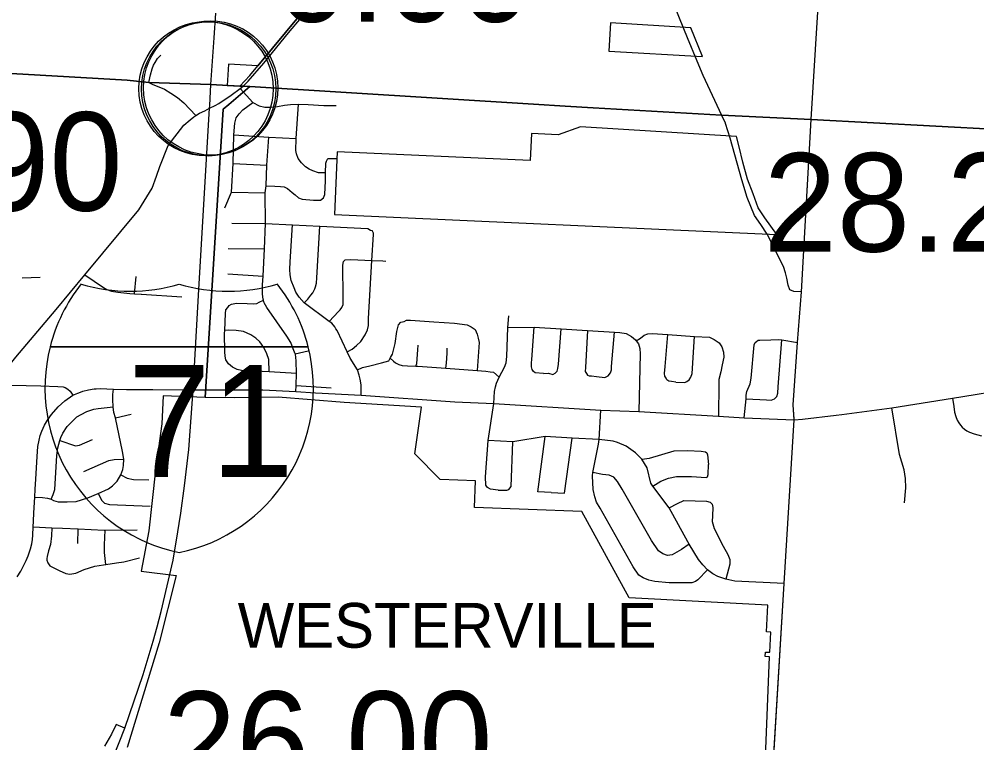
# Model space of a CAD drawing. Extents: x 1729596 to 1934326, y 644115 to 911751.
# Drawn here: x 1834509 to 1845211, y 770599 to 778685 of the extents above; entities that cross this region are included whole.
import ezdxf

# ---------------------------------------------------------------- set-up
doc = ezdxf.new("R2010")
doc.units = 0
for name, color, linetype in [('Default', 7, 'Continuous'), ('GM_X_City_Street', 7, 'Continuous'), ('GM_X_Corporation', 7, 'Continuous'), ('GM_X_Corporation_Text', 7, 'Continuous'), ('GM_X_County', 7, 'Continuous'), ('GM_X_Interchange_Ramps', 7, 'Continuous'), ('GM_X_Interstate_Route', 7, 'Continuous'), ('GM_X_Interstate_Shield', 7, 'Continuous'), ('GM_X_Township', 7, 'Continuous'), ('GM_X_Township_Road', 7, 'Continuous')]:
    doc.layers.add(name, color=color, linetype=linetype)

msp = doc.modelspace()

# ---------------------------------------------------------------- linework, layer by layer
at = {"layer": 'Default'}
for centre in [(1836597, 777908), (1836627, 777906), (1836649, 777917)]:
    msp.add_circle(centre, 750, dxfattribs=at)
at = {"layer": 'GM_X_City_Street'}
for points in [[(1843361, 777564), (1843430, 778709), (1843626, 781866)], [(1841743, 779001), (1841743, 779001), (1841760, 778978), (1841792, 778916), (1841834, 778818), (1841974, 778482)], [(1837011, 777935), (1837067, 777991), (1837241, 778192), (1837519, 778532), (1837662, 778703)], [(1835956, 777979), (1835975, 778062), (1835994, 778131), (1836010, 778170), (1836027, 778201), (1836056, 778247), (1836092, 778281)], [(1842083, 778219), (1842149, 778061), (1842358, 777614)], [(1833959, 778105), (1834906, 778051)], [(1833979, 778104), (1834925, 778050)], [(1834906, 778051), (1835221, 778034)], [(1834925, 778050), (1835240, 778032)], [(1835221, 778034), (1835694, 778007)], [(1835240, 778032), (1835714, 778005)], [(1834310, 774706), (1834473, 774909), (1834923, 775441), (1835241, 775829), (1835846, 776555), (1835996, 776796), (1836045, 776931), (1836080, 777037), (1836175, 777274), (1836350, 777500), (1836418, 777561), (1836459, 777592), (1836482, 777608), (1836525, 777633), (1836582, 777661), (1836636, 777689), (1836698, 777721), (1836741, 777744), (1836879, 777837), (1836977, 777910), (1837011, 777935)], [(1835694, 778007), (1835717, 778005), (1835956, 777979)], [(1835714, 778005), (1835717, 778005), (1835956, 777979), (1835973, 777970)], [(1835973, 777970), (1835996, 777958), (1836131, 777902), (1836204, 777860), (1836278, 777809), (1836348, 777750), (1836482, 777608)], [(1836977, 777910), (1837119, 777755), (1837190, 777715), (1837255, 777700), (1837313, 777701), (1837396, 777711), (1837474, 777725), (1837541, 777730), (1837631, 777735), (1837738, 777730), (1837914, 777719), (1837930, 777719)], [(1836806, 776578), (1836882, 776753), (1836901, 777072), (1836909, 777391), (1836918, 777522), (1836935, 777584), (1836967, 777626), (1837010, 777672), (1837119, 777755)], [(1837932, 776968), (1837854, 776968), (1837792, 776991), (1837748, 777008), (1837708, 777034), (1837665, 777079), (1837628, 777130), (1837608, 777180), (1837602, 777219), (1837603, 777351), (1837631, 777735)], [(1837930, 777719), (1838052, 777719)], [(1842402, 777520), (1842400, 777525), (1842358, 777614)], [(1843319, 776835), (1843361, 777564)], [(1836909, 777391), (1837300, 777367), (1837603, 777351)], [(1837601, 774525), (1837603, 774592), (1837607, 774724), (1837604, 774867), (1837595, 774941), (1837592, 774947), (1837569, 775003), (1837544, 775072), (1837499, 775144), (1837276, 775465), (1837248, 775514), (1837239, 775547), (1837237, 775556), (1837227, 775614), (1837229, 775716), (1837234, 775812), (1837249, 776118), (1837263, 776400), (1837257, 776745), (1837268, 776821), (1837278, 777054), (1837300, 777367)], [(1836901, 777072), (1837278, 777054)], [(1837268, 776821), (1837364, 776818), (1837429, 776816), (1837470, 776812), (1837509, 776793), (1837559, 776750), (1837594, 776721), (1837632, 776687), (1837672, 776672), (1837799, 776663), (1837875, 776662), (1837910, 776688), (1837924, 776726), (1837931, 776878), (1837932, 776968), (1837936, 777075), (1837943, 777098), (1837959, 777128), (1838019, 777128), (1838066, 777129)], [(1836882, 776753), (1837257, 776745)], [(1843251, 775637), (1843319, 776835)], [(1836884, 776407), (1837263, 776400)], [(1837263, 776400), (1837562, 776386), (1837868, 776371), (1838405, 776345), (1838436, 776327), (1838454, 776322)], [(1838330, 774482), (1838331, 774598), (1838320, 774662), (1838310, 774707), (1838291, 774765), (1838209, 774896), (1838174, 774969), (1838061, 775206), (1838047, 775226), (1838036, 775248), (1838002, 775287), (1837973, 775306), (1837694, 775517), (1837638, 775579), (1837601, 775636), (1837580, 775684), (1837549, 775766), (1837538, 775829), (1837534, 775889), (1837537, 775973), (1837562, 776386)], [(1837694, 775517), (1837736, 775556), (1837768, 775600), (1837789, 775627), (1837811, 775673), (1837822, 775695), (1837832, 775735), (1837835, 775795), (1837868, 776371)], [(1838174, 774969), (1838230, 774998), (1838277, 775037), (1838327, 775085), (1838374, 775158), (1838403, 775212), (1838413, 775262), (1838414, 775340), (1838451, 775989), (1838468, 776280), (1838468, 776292), (1838454, 776322)], [(1843021, 775979), (1843015, 775989), (1842867, 776284), (1842796, 776391)], [(1836844, 776121), (1837249, 776118)], [(1837973, 775306), (1838077, 775418), (1838095, 775438), (1838114, 775462), (1838129, 775495), (1838129, 775578), (1838127, 775937), (1838133, 775979), (1838152, 775997), (1838214, 776000), (1838451, 775989), (1838572, 775984), (1838607, 775982)], [(1843251, 775637), (1843165, 775642), (1843121, 775659), (1843101, 775711), (1843088, 775791), (1843071, 775852), (1843051, 775922), (1843021, 775979)], [(1834544, 775796), (1834744, 775803)], [(1835241, 775829), (1835453, 775686), (1835488, 775664), (1835539, 775644), (1835613, 775633), (1835745, 775619), (1835798, 775616), (1835871, 775612)], [(1835798, 775616), (1835816, 775811)], [(1836839, 775841), (1837234, 775812)], [(1835871, 775612), (1835875, 775611), (1836327, 775583)], [(1843170, 774216), (1843158, 774374), (1843206, 775074), (1843251, 775637)], [(1837607, 774724), (1837303, 774744), (1836994, 774761), (1836944, 774772), (1836891, 774796), (1836848, 774834), (1836817, 774880), (1836809, 774918), (1836806, 774968), (1836805, 775173), (1836806, 775208), (1836815, 775395), (1836820, 775437), (1836840, 775464), (1836856, 775486), (1836883, 775502), (1836939, 775513), (1837058, 775508), (1837126, 775503), (1837164, 775509), (1837192, 775524), (1837239, 775547)], [(1839814, 774390), (1839822, 774523), (1839830, 774577), (1839844, 774616), (1839872, 774686), (1839933, 774796), (1839950, 774844), (1839957, 774916), (1839970, 775238), (1839979, 775371)], [(1838291, 774765), (1838346, 774792), (1838428, 774813), (1838556, 774846), (1838638, 774869), (1838654, 774896), (1838658, 774903), (1838679, 774940), (1838710, 775060), (1838728, 775194), (1838749, 775268), (1838775, 775298), (1838811, 775307), (1838837, 775321), (1838881, 775322), (1839141, 775303), (1839372, 775289), (1839516, 775269), (1839561, 775248), (1839603, 775216), (1839628, 775164), (1839638, 775121), (1839649, 775073), (1839630, 774811), (1839625, 774760)], [(1837303, 774744), (1837300, 774882), (1837275, 774947), (1837242, 775015), (1837199, 775080), (1837153, 775120), (1837096, 775159), (1837015, 775196), (1836933, 775207), (1836853, 775210), (1836806, 775208)], [(1839970, 775238), (1840262, 775243), (1840564, 775225), (1840861, 775207), (1841162, 775189), (1841222, 775185), (1841290, 775172), (1841353, 775141), (1841397, 775101), (1841404, 775090), (1841428, 775058), (1841443, 775004), (1841449, 774946), (1841435, 774301)], [(1840368, 774727), (1840274, 774732), (1840258, 774748), (1840242, 774772), (1840235, 774800), (1840233, 774844), (1840238, 774882), (1840262, 775243)], [(1840368, 774727), (1840425, 774728), (1840471, 774713), (1840497, 774729), (1840520, 774753), (1840530, 774781), (1840535, 774829), (1840564, 775225)], [(1840861, 775207), (1840838, 774791), (1840833, 774747), (1840847, 774725), (1840861, 774709), (1840880, 774698), (1840904, 774698), (1840962, 774691)], [(1840962, 774691), (1841054, 774682), (1841092, 774698), (1841116, 774734), (1841127, 774766), (1841127, 774804), (1841162, 775189)], [(1841404, 775090), (1841453, 775122), (1841493, 775154), (1841535, 775169), (1841581, 775171), (1841757, 775160), (1842056, 775141), (1842222, 775131), (1842275, 775106), (1842331, 775070), (1842360, 775025), (1842379, 774963), (1842383, 774909), (1842366, 774821), (1842349, 774743), (1842328, 774659), (1842327, 774615), (1842324, 774250)], [(1841848, 774629), (1841798, 774638), (1841770, 774642), (1841746, 774656), (1841737, 774674), (1841723, 774695), (1841721, 774727), (1841726, 774805), (1841757, 775160)], [(1841848, 774629), (1841948, 774626), (1841970, 774638), (1841994, 774655), (1842014, 774685), (1842031, 774727), (1842056, 775141)], [(1838943, 774809), (1838953, 774838), (1838965, 774992), (1838969, 775044)], [(1842611, 774230), (1842631, 774442), (1842633, 774484), (1842641, 774524), (1842678, 774611), (1842687, 774675), (1842724, 775045), (1842732, 775071), (1842748, 775085), (1842768, 775097), (1842786, 775100), (1842910, 775103), (1842994, 775104), (1843032, 775103), (1843206, 775074)], [(1842631, 774442), (1842860, 774431), (1842912, 774426), (1842950, 774442), (1842974, 774470), (1842987, 774506), (1842989, 774578), (1843032, 775103)], [(1837592, 774947), (1837737, 774979)], [(1839275, 774786), (1839284, 774840), (1839290, 774953), (1839293, 775010)], [(1838654, 774896), (1838692, 774862), (1838714, 774844), (1838753, 774827), (1838787, 774817), (1838847, 774810), (1838943, 774809), (1838963, 774809), (1839275, 774786), (1839625, 774760), (1839725, 774752), (1839773, 774745), (1839809, 774739), (1839872, 774686)], [(1834319, 774634), (1834351, 774616), (1834387, 774604), (1834422, 774597), (1834750, 774587), (1834942, 774580), (1835000, 774575), (1835023, 774568), (1835053, 774552), (1835080, 774527), (1835109, 774483), (1835164, 774505), (1835214, 774524)], [(1834683, 773345), (1834771, 773340), (1834826, 773331), (1834867, 773320), (1834894, 773306), (1834945, 773293), (1835044, 773292), (1835144, 773295), (1835276, 773335), (1835391, 773384), (1835507, 773437), (1835552, 773470), (1835604, 773522), (1835646, 773595), (1835668, 773652), (1835676, 773696), (1835678, 773767), (1835663, 773855), (1835585, 774232), (1835567, 774290), (1835558, 774352), (1835555, 774434), (1835556, 774490), (1835562, 774552)], [(1835214, 774524), (1835222, 774527), (1835283, 774544), (1835346, 774554), (1835369, 774555)], [(1835369, 774555), (1835413, 774557), (1835562, 774552), (1835710, 774548), (1835899, 774546), (1836002, 774546)], [(1836002, 774546), (1836377, 774544), (1836453, 774543), (1836582, 774543)], [(1836582, 774543), (1836871, 774544), (1837216, 774542)], [(1837216, 774542), (1837230, 774542), (1837601, 774525), (1837819, 774511), (1838330, 774482), (1839378, 774411), (1839814, 774390), (1841008, 774316), (1841435, 774301), (1842324, 774250), (1842611, 774230), (1843171, 774207)], [(1837603, 774592), (1837995, 774566)], [(1845190, 774492), (1845741, 774579), (1845862, 774597)], [(1834683, 773345), (1834688, 773432), (1834695, 773545), (1834709, 773798), (1834718, 773909), (1834731, 773981), (1834744, 774032), (1834763, 774081), (1834793, 774148), (1834826, 774205), (1834869, 774267), (1834944, 774354), (1835019, 774419), (1835109, 774483)], [(1843639, 774259), (1843701, 774266), (1844262, 774342), (1844940, 774452), (1845190, 774492)], [(1844940, 774452), (1844953, 774357), (1844962, 774295), (1844975, 774246), (1844991, 774206), (1845008, 774175), (1845027, 774148), (1845047, 774125), (1845071, 774105), (1845100, 774085), (1845130, 774071), (1845181, 774051), (1845262, 774029)], [(1834867, 773320), (1834889, 773372), (1834907, 773429), (1834930, 773811), (1834940, 773897), (1834962, 773976), (1834975, 774010), (1834997, 774060), (1835044, 774134), (1835153, 774240), (1835201, 774269), (1835266, 774300), (1835344, 774327), (1835393, 774336), (1835558, 774352)], [(1839862, 773424), (1839776, 773432), (1839744, 773453), (1839722, 773479), (1839721, 773573), (1839748, 773976), (1839814, 774390)], [(1840981, 773938), (1840991, 773988), (1841008, 774316)], [(1844402, 773280), (1844416, 773448), (1844414, 773552), (1844398, 773650), (1844348, 773822), (1844262, 774342)], [(1835585, 774232), (1835760, 774270)], [(1842868, 769214), (1843058, 772381), (1843171, 774207), (1843170, 774216)], [(1843171, 774207), (1843262, 774214), (1843639, 774259)], [(1834962, 773976), (1835138, 773916), (1835182, 773924), (1835327, 773988)], [(1841982, 772844), (1841774, 773225), (1841588, 773468), (1841569, 773501), (1841526, 773670), (1841466, 773770), (1841395, 773838), (1841292, 773914), (1841196, 773956), (1841148, 773969), (1840991, 773988), (1840688, 774003), (1840385, 774021), (1840025, 773963), (1839748, 773976)], [(1840454, 773397), (1840304, 773402), (1840385, 774021)], [(1840454, 773397), (1840602, 773387), (1840688, 774003)], [(1839862, 773424), (1839958, 773424), (1839982, 773428), (1840006, 773464), (1840025, 773963)], [(1842202, 772531), (1842092, 772422), (1842066, 772402), (1842026, 772388), (1841772, 772386), (1841612, 772400), (1841546, 772415), (1841482, 772441), (1841435, 772473), (1841371, 772566), (1841002, 773221), (1840960, 773287), (1840940, 773349), (1840922, 773431), (1840917, 773582), (1840919, 773620), (1840981, 773938)], [(1841466, 773770), (1841552, 773779), (1841830, 773860), (1841976, 773866), (1842130, 773859), (1842180, 773851), (1842192, 773838), (1842200, 773818), (1842212, 773710)], [(1835232, 773630), (1835509, 773754), (1835570, 773765), (1835678, 773767)], [(1841588, 773468), (1841681, 773522), (1841765, 773556), (1841853, 773574), (1842021, 773575), (1842187, 773562), (1842201, 773572), (1842209, 773598), (1842212, 773710)], [(1835646, 773595), (1835716, 773558), (1835787, 773541), (1835957, 773537)], [(1841995, 772820), (1841912, 772760), (1841806, 772698), (1841752, 772694), (1841702, 772709), (1841654, 772745), (1841574, 772859), (1841246, 773432), (1841195, 773518), (1841155, 773569), (1841103, 773591), (1841029, 773597), (1840919, 773620)], [(1834487, 772454), (1834528, 772516), (1834559, 772575), (1834586, 772635), (1834609, 772690), (1834634, 772767), (1834649, 772822), (1834656, 772870), (1834662, 772918), (1834666, 773013), (1834669, 773074), (1834672, 773168), (1834683, 773345)], [(1835391, 773384), (1835433, 773308), (1835463, 773276), (1835517, 773263), (1835974, 773245)], [(1841774, 773225), (1841866, 773273), (1841937, 773305), (1842189, 773298), (1842230, 773287), (1842254, 773266), (1842260, 773227), (1842258, 773135), (1842252, 773072), (1842274, 772994), (1842376, 772798), (1842428, 772703), (1842449, 772648), (1842449, 772594), (1842404, 772427)], [(1834666, 773013), (1834875, 773002), (1834992, 772998), (1835167, 772991), (1835457, 772976)], [(1834875, 773002), (1834871, 772912), (1834859, 772815), (1834838, 772744), (1834820, 772680), (1834818, 772659), (1834819, 772639), (1834828, 772609), (1834851, 772578), (1834956, 772523), (1835032, 772490), (1835074, 772483), (1835141, 772496), (1835235, 772535), (1835354, 772573), (1835450, 772588)], [(1835165, 772827), (1835167, 772991)], [(1835457, 772976), (1835470, 772975), (1835826, 772979)], [(1835476, 772592), (1835461, 772727), (1835463, 772812), (1835470, 772975)], [(1843058, 772381), (1842508, 772407), (1842404, 772427), (1842317, 772459), (1842262, 772486), (1842202, 772531), (1842149, 772588), (1842099, 772648), (1841995, 772820), (1841982, 772844)], [(1835450, 772588), (1835476, 772592), (1835596, 772612), (1835679, 772620), (1835852, 772666)]]:
    msp.add_lwpolyline(points, dxfattribs=at)
at = {"layer": 'GM_X_Corporation'}
for points in [[(1837650, 778732), (1837174, 778163), (1836848, 778182), (1836833, 777945), (1836973, 777937), (1837085, 777931), (1836852, 777733), (1836789, 777680), (1836587, 774459), (1836117, 774478), (1836103, 774163), (1836034, 773645), (1835958, 772968), (1835872, 772517), (1836265, 772469), (1836073, 771716), (1835714, 770548)], [(1842799, 769223), (1842895, 771561), (1842845, 771563), (1842848, 771613), (1842898, 771611), (1842909, 771835), (1842859, 771838), (1842875, 772138), (1841326, 772218), (1840796, 773182), (1839597, 773227), (1839608, 773527), (1839213, 773542), (1838929, 773828), (1839006, 774350), (1838141, 774402), (1837403, 774461), (1836916, 774455), (1836587, 774459), (1836789, 777680), (1836852, 777733), (1837085, 777931), (1836973, 777937), (1836974, 777938), (1837086, 778057), (1837174, 778163), (1837650, 778732)]]:
    msp.add_lwpolyline(points, dxfattribs=at)
for points in [[(1841118, 778645), (1841099, 778328), (1842145, 778266), (1842016, 778588)], [(1838033, 776502), (1842974, 776280), (1842842, 776467), (1842767, 776576), (1842710, 776732), (1842648, 776896), (1842594, 777087), (1842556, 777259), (1842523, 777374), (1840783, 777481), (1840533, 777392), (1840233, 777406), (1840220, 777106), (1838064, 777201)]]:
    msp.add_lwpolyline(points, close=True, dxfattribs=at)
at = {"layer": 'GM_X_County'}
for points in [[(1827440, 778500), (1827947, 778461), (1830981, 778275), (1835717, 778005), (1835956, 777979), (1836651, 777955), (1836973, 777937), (1837011, 777935), (1837085, 777931), (1840257, 777736), (1840611, 777712), (1840924, 777694), (1842358, 777614), (1843361, 777564), (1845449, 777453)], [(1845449, 777453), (1843361, 777564), (1842358, 777614), (1840924, 777694), (1840611, 777712), (1840257, 777736), (1837085, 777931), (1837011, 777935), (1836973, 777937), (1836651, 777955), (1835956, 777979), (1835717, 778005), (1830981, 778275), (1827947, 778461), (1827440, 778500)]]:
    msp.add_lwpolyline(points, dxfattribs=at)
at = {"layer": 'GM_X_Interchange_Ramps'}
msp.add_lwpolyline([(1835691, 770763), (1835591, 770803), (1835541, 770695), (1835462, 770563)], dxfattribs=at)
at = {"layer": 'GM_X_Interstate_Route'}
for points in [[(1836655, 778007), (1836686, 778478), (1836705, 778752)], [(1836445, 774439), (1836453, 774543), (1836516, 775666), (1836636, 777689), (1836638, 777722), (1836651, 777955)], [(1836651, 777955), (1836655, 778007)], [(1836253, 772777), (1836264, 772842), (1836317, 773167), (1836357, 773469), (1836403, 773875), (1836445, 774439)], [(1835691, 770763), (1835895, 771361), (1836005, 771736), (1836050, 771897), (1836097, 772067), (1836163, 772354), (1836229, 772641), (1836253, 772777)], [(1834891, 769029), (1834952, 769144), (1835161, 769548), (1835259, 769728), (1835356, 769952), (1835556, 770424), (1835691, 770763)]]:
    msp.add_lwpolyline(points, dxfattribs=at)
at = {"layer": 'GM_X_Interstate_Shield'}
for p, q in [((1834855, 775023), (1837740, 775023)), ((1837740, 775023), (1834855, 775023)), ((1837740, 775023), (1834855, 775023))]:
    msp.add_line(p, q, dxfattribs=at)
for centre, start, end in [((1836672, 774563), 141.669, 165.8066), ((1835750, 777519), 253.0091, 286.9909), ((1836845, 777519), 253.0091, 286.9909), ((1835922, 774563), 14.1934, 38.331), ((1836672, 774563), 165.8066, 258.463), ((1835922, 774563), 281.537, 14.1934)]:
    msp.add_arc(centre, 1875, start, end, dxfattribs=at)
at = {"layer": 'GM_X_Township'}
for points in [[(1843361, 777564), (1843430, 778709), (1843626, 781866), (1843694, 782979), (1843719, 783387), (1843850, 785510), (1843918, 786568), (1844278, 791160), (1844305, 791617), (1844418, 793241), (1844463, 793924), (1844479, 794298), (1844500, 794432), (1844507, 794629), (1844527, 794924), (1844609, 797255), (1844685, 798421), (1844785, 799970), (1845145, 805182)], [(1842858, 769056), (1843058, 772381), (1843171, 774207), (1843158, 774374), (1843206, 775074), (1843251, 775637), (1843361, 777564)]]:
    msp.add_lwpolyline(points, dxfattribs=at)
at = {"layer": 'GM_X_Township_Road'}
for points in [[(1841974, 778482), (1842083, 778219)], [(1842796, 776391), (1842726, 776493), (1842643, 776693), (1842583, 776889), (1842454, 777357), (1842402, 777520)]]:
    msp.add_lwpolyline(points, dxfattribs=at)

# ---------------------------------------------------------------- texts
at = {"layer": 'Default'}
for s, p in [('0.00', (1837377, 778656)), ('29.90', (1831984, 776545)), ('28.27', (1842828, 776088)), ('26.00', (1836117, 770074))]:
    msp.add_text(s, height=1100, dxfattribs=at).set_placement(p)
at = {"layer": 'GM_X_Corporation_Text'}
msp.add_text('WESTERVILLE', height=500, rotation=0, dxfattribs=at).set_placement((1836951, 771662))
at = {"layer": 'GM_X_Interstate_Shield'}
msp.add_text('71', height=1250, dxfattribs=at).set_placement((1835720, 773569))

doc.saveas('drawing.dxf')
